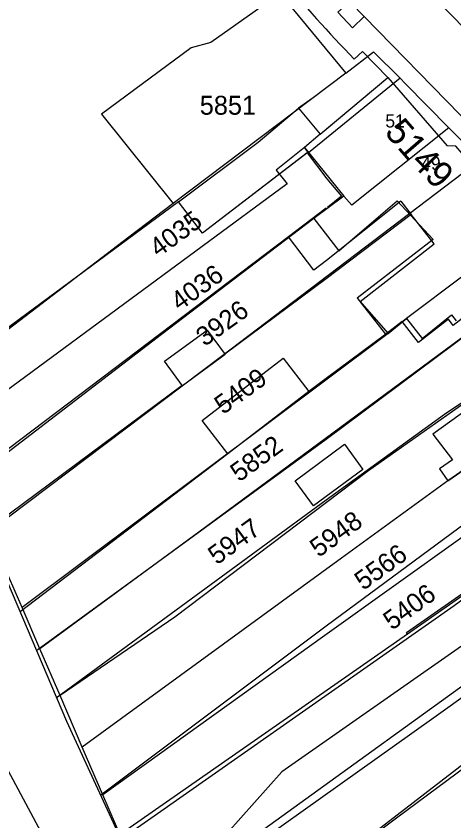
# Model space of a CAD drawing. Extents: x 148816 to 151297, y 399515 to 402500.
# Drawn here: x 150470.5 to 150512.1, y 400037.5 to 400114.1 of the extents above; entities that cross this region are included whole.
import ezdxf

# ---------------------------------------------------------------- set-up
doc = ezdxf.new("R2010")
doc.units = 0
for name, color, linetype in [('B01 Hoofdgebouw  [D] Norm', 7, 'Continuous'), ('B01 Hoofdgebouw  [T] Norm', 7, 'Continuous'), ('B01 hoofgebouw', 7, 'Continuous'), ('B02 Bijgebouw  [D] Norm', 7, 'Continuous'), ('G01 perceelsgrens', 7, 'Continuous'), ('T01 Muur  [T] Norm', 7, 'Continuous'), ('T03 Hek raster  [T] Norm', 7, 'Continuous'), ('T04 Haag heg  [D] Gem', 7, 'Continuous'), ('V00 Kant verharding algemeen  [T] Norm', 7, 'Continuous'), ('Z01 perceelnummer', 7, 'Continuous'), ('Z02 huisnummer', 7, 'Continuous'), ('Z02 Huisnummer  [Tekst] Norm', 7, 'Continuous')]:
    doc.layers.add(name, color=color, linetype=linetype)

msp = doc.modelspace()

# ---------------------------------------------------------------- linework, layer by layer
at = {"layer": 'B01 Hoofdgebouw  [D] Norm'}
for p, q in [((150500.063, 400098.593), (150501.441, 400096.923)), ((150501.441, 400096.923), (150500.101, 400095.851)), ((150507.085, 400096.441), (150500.022, 400090.8)), ((150507.085, 400096.441), (150508.077, 400095.174)), ((150500, 400095.8), (150496.411, 400093.054)), ((150510.248, 400092.397), (150508.077, 400095.174)), ((150498.831, 400089.89), (150496.411, 400093.054)), ((150503.239, 400086.914), (150510.248, 400092.397)), ((150500.022, 400090.8), (150498.831, 400089.89)), ((150515.976, 400087.677), (150512.086, 400084.631)), ((150505.679, 400083.795), (150503.239, 400086.914)), ((150507.209, 400084.992), (150505.679, 400083.795)), ((150508.768, 400083), (150507.209, 400084.992)), ((150511.617, 400085.23), (150508.768, 400083)), ((150512.086, 400084.631), (150511.617, 400085.23))]:
    msp.add_line(p, q, dxfattribs=at)
at = {"layer": 'B01 Hoofdgebouw  [T] Norm'}
for p, q in [((150500, 400103.3), (150505.86, 400108.21)), ((150505.86, 400108.21), (150511.499, 400101.716)), ((150493.53, 400102.07), (150497.35, 400105.29)), ((150497.35, 400105.29), (150499.43, 400102.82)), ((150499.43, 400102.82), (150500, 400103.3))]:
    msp.add_line(p, q, dxfattribs=at)
msp.add_lwpolyline([(150513.439, 400099.482), (150513.532, 400100.29), (150512.312, 400101.694), (150511.499, 400101.716)], dxfattribs=at)
at = {"layer": 'B01 hoofgebouw'}
for points in [[(150493.53, 400102.07), (150497.35, 400105.29), (150499.43, 400102.82), (150505.86, 400108.21), (150511.499, 400101.716)], [(150499.43, 400102.82), (150497.915, 400101.55), (150501.685, 400096.935), (150498.807, 400094.803), (150501.201, 400091.724), (150506.739, 400096.48), (150510.165, 400092.797), (150502.923, 400087.223), (150505.872, 400083.874), (150507.625, 400085.298), (150509.119, 400083.394), (150511.909, 400085.634), (150512.362, 400085.075)], [(150498.261, 400101.126), (150488.226, 400093.425), (150485.943, 400096.399), (150493.53, 400102.07)], [(150513.439, 400099.482), (150513.532, 400100.29), (150512.312, 400101.694), (150511.499, 400101.716)], [(150521.114, 400082.189), (150510.137, 400074.302), (150511.999, 400071.848), (150510.76, 400070.995), (150511.552, 400069.861), (150515.071, 400072.282)], [(150501.719, 400073.326), (150503.489, 400070.938), (150498.795, 400067.459), (150497.025, 400069.847), (150501.719, 400073.326)]]:
    msp.add_lwpolyline(points, dxfattribs=at)
at = {"layer": 'B02 Bijgebouw  [D] Norm'}
for p, q in [((150485.943, 400096.399), (150493.53, 400102.07)), ((150498.171, 400101.057), (150488.226, 400093.425)), ((150498.171, 400101.057), (150500.063, 400098.593)), ((150488.226, 400093.425), (150485.943, 400096.399))]:
    msp.add_line(p, q, dxfattribs=at)
for points in [[(150484.614, 400081.221), (150488.663, 400084.195), (150490.379, 400081.859), (150486.33, 400078.885)], [(150488.177, 400075.589), (150495.887, 400081.517), (150498.333, 400078.335), (150490.623, 400072.407)]]:
    msp.add_lwpolyline(points, close=True, dxfattribs=at)
at = {"layer": 'G01 perceelsgrens'}
for points in [[(150495.616, 400116.252), (150489.021, 400111.56), (150487.161, 400111.029), (150478.622, 400104.737), (150485.429, 400096.22)], [(150495.616, 400116.252), (150496.131, 400115.584), (150501.847, 400108.634)], [(150501.847, 400108.634), (150504.501, 400110.661), (150507.016, 400108.144)], [(150501.847, 400108.634), (150485.429, 400096.22)], [(150507.016, 400108.144), (150498.32, 400101.054), (150497.915, 400101.55), (150495.233, 400099.397), (150496.279, 400098.108), (150463.887, 400074.257)], [(150507.016, 400108.144), (150507.513, 400107.646), (150511.663, 400103.443)], [(150511.663, 400103.443), (150502.434, 400096.075), (150501.685, 400096.935), (150498.807, 400094.803), (150484.334, 400083.768), (150465.89, 400069.667)], [(150511.663, 400103.443), (150514.671, 400100.397)], [(150514.671, 400100.397), (150490.027, 400081.669), (150467.915, 400065.027)], [(150485.429, 400096.22), (150481.217, 400093.035), (150465.105, 400080.721), (150462.072, 400078.416)], [(150520.217, 400094.78), (150519.54, 400094.25), (150518.59, 400093.55), (150507.625, 400085.298), (150505.872, 400083.874), (150471.06, 400057.79)], [(150524.419, 400090.491), (150520.671, 400087.78), (150519.516, 400089.108), (150517.151, 400087.264), (150516.032, 400085.66), (150514.842, 400084.874), (150487.869, 400064.974), (150472.748, 400053.877)], [(150527.426, 400087.413), (150520.858, 400082.599), (150514.718, 400078.333), (150503.929, 400070.753), (150485.596, 400056.893), (150474.671, 400049.422)], [(150530.274, 400084.498), (150526.445, 400080.568), (150527.011, 400079.997), (150525.096, 400078.106), (150524.791, 400078.323), (150517.586, 400073.243), (150516.475, 400074.581), (150514.4, 400073.076), (150515.198, 400072.411), (150515.071, 400072.282), (150511.552, 400069.861), (150501.454, 400062.509), (150476.788, 400044.514)], [(150533.85, 400080.838), (150526.503, 400074.277), (150522.168, 400071.245), (150521.189, 400070.579), (150512.989, 400064.536), (150499.865, 400055.138), (150478.74, 400039.99)], [(150537.063, 400077.548), (150536.16, 400077.05), (150530.243, 400071.249), (150512.178, 400057.952), (150480.552, 400035.792), (150478.74, 400039.99)], [(150542.466, 400072.018), (150541.47, 400071.59), (150535.785, 400065.534), (150529.729, 400061.259), (150510.006, 400047.145), (150483.711, 400028.439), (150486.244, 400022.487)], [(150545.916, 400068.486), (150538.933, 400061.78), (150530.886, 400055.707), (150506.674, 400037.766), (150486.244, 400022.487)], [(150471.06, 400057.79), (150469.966, 400060.324), (150467.915, 400065.027)], [(150472.748, 400053.877), (150471.06, 400057.79)], [(150474.671, 400049.422), (150472.748, 400053.877)], [(150476.788, 400044.514), (150474.671, 400049.422)], [(150478.74, 400039.99), (150476.788, 400044.514)]]:
    msp.add_lwpolyline(points, dxfattribs=at)
at = {"layer": 'T01 Muur  [T] Norm'}
msp.add_lwpolyline([(150524.115, 400066.899), (150518.994, 400063.13), (150507.737, 400055.27), (150507.623, 400055.434), (150518.877, 400063.293), (150523.996, 400067.06)], dxfattribs=at)
at = {"layer": 'T03 Hek raster  [T] Norm'}
for points in [[(150507.737, 400055.27), (150480.281, 400036.147), (150475.334, 400046.957), (150466.39, 400067.955), (150461.764, 400078.697), (150447.711, 400068.15)], [(150504.29, 399975.861), (150504.272, 399975.937), (150506.147, 399976.776), (150501.08, 399988.467), (150495.3, 400001.725), (150489.392, 400015.359), (150483.564, 400028.956), (150493.473, 400036.302), (150517.813, 400053.859), (150521.796, 400056.585)]]:
    msp.add_lwpolyline(points, dxfattribs=at)
at = {"layer": 'T04 Haag heg  [D] Gem'}
for p, q in [((150498.656, 400106.228), (150497.35, 400105.29)), ((150485.943, 400096.399), (150461.986, 400078.722)), ((150508.077, 400095.174), (150500, 400089.079)), ((150496.411, 400093.054), (150465.613, 400069.759)), ((150500, 400089.079), (150490.339, 400081.913)), ((150515.232, 400085.149), (150500, 400073.786)), ((150505.679, 400083.795), (150500, 400079.588)), ((150519.762, 400081.982), (150511.247, 400076.149)), ((150500, 400079.588), (150498.333, 400078.335)), ((150486.304, 400078.92), (150467.625, 400065.055)), ((150511.247, 400076.149), (150500, 400067.999)), ((150500, 400073.786), (150472.458, 400053.709)), ((150490.623, 400072.407), (150470.892, 400057.385)), ((150520.299, 400071.035), (150500, 400056.037)), ((150500, 400067.999), (150474.312, 400049.19)), ((150500, 400056.037), (150478.545, 400039.94)), ((150516.049, 400045.223), (150500, 400032.866))]:
    msp.add_line(p, q, dxfattribs=at)
at = {"layer": 'V00 Kant verharding algemeen  [T] Norm'}
for points in [[(150555.775, 400060.476), (150554.396, 400061.985), (150502.303, 400115.351), (150497.573, 400118.653)], [(150508.081, 400118.096), (150559.189, 400065.687)], [(150502.2, 400115.424), (150501.094, 400114.447), (150502.484, 400112.947), (150503.609, 400114.015)], [(150505.86, 400108.21), (150503.459, 400110.684), (150502.662, 400109.951)], [(150534.839, 400066.342), (150533.111, 400068.427), (150529.312, 400065.648), (150495.757, 400042.155), (150485.374, 400030.51), (150482.408, 400028.377), (150480.036, 400027.274)], [(150483.583, 400010.31), (150478.591, 400008.375), (150470.237, 400029.09), (150469.82, 400028.969), (150464.797, 400040.387), (150469.718, 400042.314), (150473.31, 400035.588)]]:
    msp.add_lwpolyline(points, dxfattribs=at)
msp.add_arc((150626.458, 400228.602), 171.475, 220.26794, 223.78419, dxfattribs=at)

# ---------------------------------------------------------------- texts
at = {"layer": 'Z01 perceelnummer'}
msp.add_text('5851', height=1.8, dxfattribs=at).set_placement((150487.965, 400104.678))
for s, rotation, p in [('4035', 36.00621, (150484.025, 400091.06)), ('4036', 35.76509, (150486.042, 400085.959)), ('3926', 35.64512, (150488.431, 400082.575)), ('5409', 35.79875, (150490.189, 400076.106)), ('5852', 36.108, (150491.711, 400069.683)), ('5947', 36.0654, (150489.591, 400061.796)), ('5948', 35.9081, (150499.273, 400062.509)), ('5566', 35.78571, (150503.518, 400059.369)), ('5406', 35.90491, (150506.252, 400055.581))]:
    msp.add_text(s, height=1.8, rotation=rotation, dxfattribs=at).set_placement(p)
at = {"layer": 'Z02 huisnummer'}
for s, rotation, p in [('51', 310.98653, (150505.456, 400102.956)), ('49', 314.3517, (150507.948, 400100.112))]:
    msp.add_text(s, height=2.5, rotation=rotation, dxfattribs=at).set_placement(p)
at = {"layer": 'Z02 Huisnummer  [Tekst] Norm'}
for s, p in [('51', (150505.615, 400103.46)), ('49', (150509.025, 400099.427))]:
    msp.add_text(s, height=1.25, dxfattribs=at).set_placement(p)

doc.saveas('drawing.dxf')
